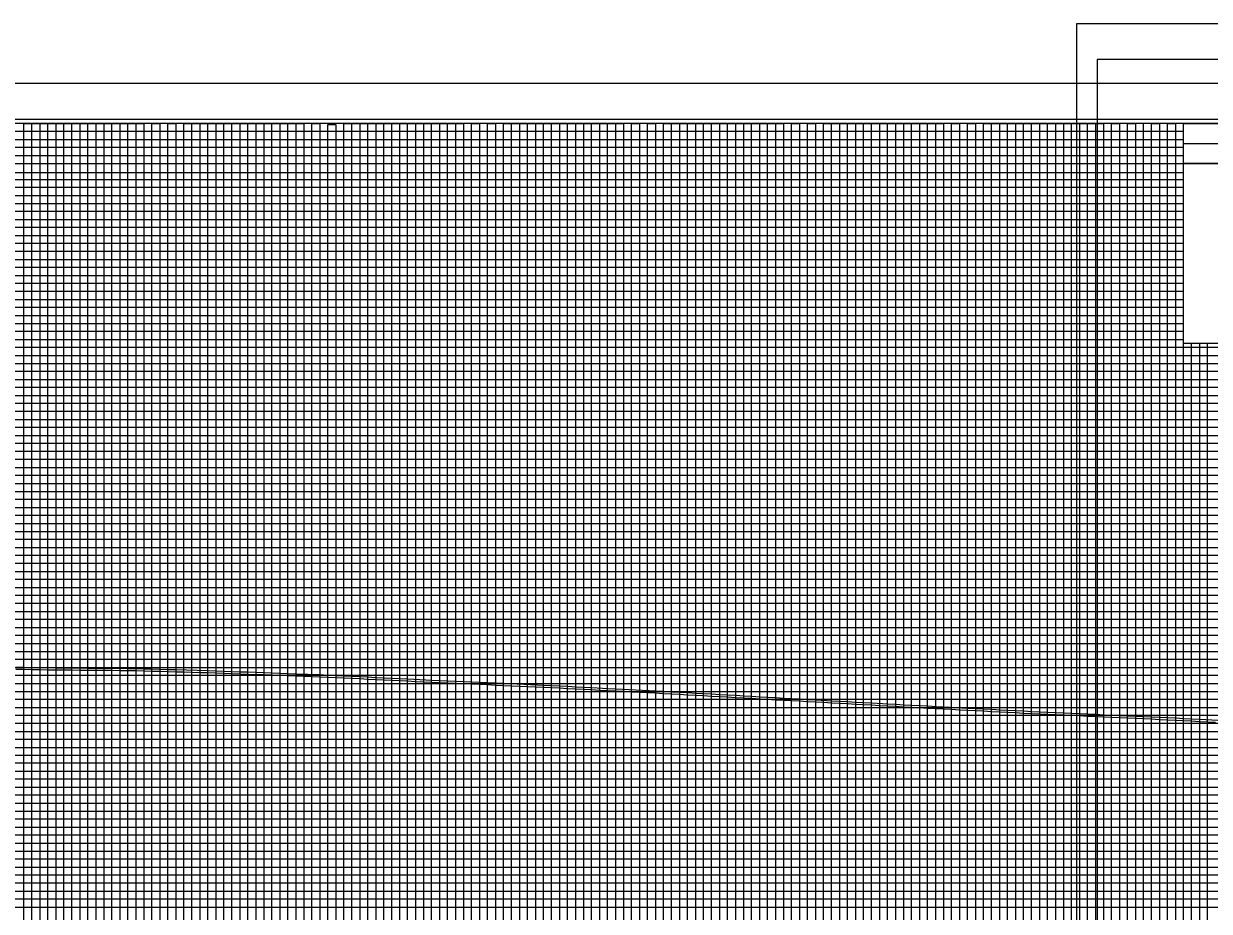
# Model space of a CAD drawing. Extents: x 2345490 to 2445302, y 465165 to 573888.
# Drawn here: x 2382292 to 2383033, y 549508 to 550063 of the extents above; entities that cross this region are included whole.
import ezdxf

# ---------------------------------------------------------------- set-up
doc = ezdxf.new("R2010")
doc.units = 0
for name, color, linetype in [('Old_Level_1', 7, 'Continuous'), ('Old_Level_18', 7, 'Continuous'), ('Old_Level_2', 7, 'Continuous'), ('Old_Level_40', 7, 'Continuous'), ('Old_Level_41', 7, 'Continuous'), ('Old_Level_42', 7, 'Continuous'), ('Old_Level_43', 7, 'Continuous'), ('Old_Level_50', 7, 'Continuous'), ('Old_Level_51', 7, 'Continuous')]:
    doc.layers.add(name, color=color, linetype=linetype)

msp = doc.modelspace()

# ---------------------------------------------------------------- linework, layer by layer
at = {"layer": 'Old_Level_1'}
for points in [[(2382286.79895, 549659.22225), (2382291.79895, 549659.1365), (2382296.79895, 549659.04925), (2382301.79895, 549658.96175), (2382306.79895, 549658.87425), (2382311.79895, 549658.83075), (2382316.79895, 549658.78775), (2382321.79895, 549658.74225), (2382326.79895, 549658.697), (2382331.79895, 549658.6515), (2382336.79895, 549658.60625), (2382341.79895, 549658.5575), (2382346.79895, 549658.5115), (2382351.79895, 549658.46525), (2382356.79895, 549658.41925), (2382361.79895, 549658.35075), (2382366.79895, 549658.207), (2382371.79895, 549658.0635), (2382376.79895, 549657.91975), (2382381.79895, 549657.77275), (2382386.79895, 549657.62875), (2382391.79895, 549657.485), (2382396.79895, 549657.34125), (2382401.79895, 549657.1975), (2382406.79895, 549657.05375), (2382411.79895, 549656.88075), (2382416.79895, 549656.70575), (2382421.79895, 549656.52975), (2382426.79895, 549656.35525), (2382431.79895, 549656.17475), (2382436.79895, 549655.988), (2382441.79895, 549655.80125), (2382446.79895, 549655.6145), (2382451.79895, 549655.431), (2382456.79895, 549655.245), (2382461.79895, 549655.05875), (2382466.79895, 549654.87275), (2382471.79895, 549654.68675), (2382476.79895, 549654.50075), (2382481.79895, 549654.26175), (2382486.79895, 549654.02175), (2382491.79895, 549653.7805), (2382496.79895, 549653.5405), (2382501.79895, 549653.3005), (2382506.79895, 549653.06075), (2382511.79895, 549652.82075), (2382516.79895, 549652.58075), (2382521.79895, 549652.34025), (2382526.79895, 549652.10025), (2382531.79895, 549651.8605), (2382536.79895, 549651.6205), (2382541.79895, 549651.3805), (2382546.79895, 549651.1405), (2382551.79895, 549650.89825), (2382556.79895, 549650.67525), (2382561.79895, 549650.44575), (2382566.79895, 549650.22275), (2382571.79895, 549650), (2382576.79895, 549649.777), (2382581.79895, 549649.554), (2382586.79895, 549649.331), (2382591.79895, 549649.107), (2382596.79895, 549648.884), (2382601.79895, 549648.661), (2382606.79895, 549648.438), (2382611.79895, 549648.215), (2382616.79895, 549647.992), (2382621.79895, 549647.762), (2382626.79895, 549647.50075), (2382631.79895, 549647.24725), (2382636.79895, 549646.986), (2382641.79895, 549646.7245), (2382646.79895, 549646.46325), (2382651.79895, 549646.202), (2382656.79895, 549645.9405), (2382661.79895, 549645.6775), (2382666.79895, 549645.41625), (2382671.79895, 549645.155), (2382676.79895, 549644.89375), (2382681.79895, 549644.6325), (2382686.79895, 549644.37125), (2382691.79895, 549644.09925), (2382696.79895, 549643.82), (2382701.79895, 549643.5405), (2382706.79895, 549643.26075), (2382711.79895, 549642.98125), (2382716.79895, 549642.7015), (2382721.79895, 549642.422), (2382726.79895, 549642.14225), (2382731.79895, 549641.86275), (2382736.79895, 549641.583), (2382741.79895, 549641.3035), (2382746.79895, 549641.016), (2382751.79895, 549640.728), (2382756.79895, 549640.443), (2382761.79895, 549640.166), (2382766.79895, 549639.889)], [(2382766.79895, 549639.889), (2382771.79895, 549639.61175), (2382776.79895, 549639.33475), (2382781.79895, 549639.05975), (2382786.79895, 549638.78275), (2382791.79895, 549638.50575), (2382796.79895, 549638.2285), (2382801.79895, 549637.9515), (2382806.79895, 549637.67425), (2382811.79895, 549637.39875), (2382816.79895, 549637.1215), (2382821.79895, 549636.8445), (2382826.79895, 549636.5675), (2382831.79895, 549636.29025), (2382836.79895, 549636.01325), (2382841.79895, 549635.74025), (2382846.79895, 549635.47825), (2382851.79895, 549635.21625), (2382856.79895, 549634.9545), (2382861.79895, 549634.6935), (2382866.79895, 549634.4315), (2382871.79895, 549634.1695), (2382876.79895, 549633.9075), (2382881.79895, 549633.64525), (2382886.79895, 549633.38325), (2382891.79895, 549633.12175), (2382896.79895, 549632.85975), (2382901.79895, 549632.5975), (2382906.79895, 549632.3355), (2382911.79895, 549632.07325), (2382916.79895, 549631.81125), (2382921.79895, 549631.55475), (2382926.79895, 549631.32475), (2382931.79895, 549631.09475), (2382936.79895, 549630.86475), (2382941.79895, 549630.63475), (2382946.79895, 549630.40475), (2382951.79895, 549630.17475), (2382956.79895, 549629.942), (2382961.79895, 549629.7115), (2382966.79895, 549629.48125), (2382971.79895, 549629.25075), (2382976.79895, 549629.0205), (2382981.79895, 549628.78825), (2382986.79895, 549628.56175), (2382991.79895, 549628.3315), (2382996.79895, 549628.10125), (2383001.79895, 549627.871), (2383006.79895, 549627.64075), (2383011.79895, 549627.4105), (2383016.79895, 549627.13125), (2383021.79895, 549626.86975), (2383026.79895, 549626.608), (2383031.79895, 549626.3465), (2383036.79895, 549626.085)]]:
    msp.add_lwpolyline(points, dxfattribs=at)
at = {"layer": 'Old_Level_18'}
msp.add_lwpolyline([(2383216.79875, 550000.3665), (2381716.79875, 550000.3665), (2381716.79875, 548950.3665), (2383216.79875, 548950.3665)], close=True, dxfattribs=at)
at = {"layer": 'Old_Level_2'}
for points in [[(2382286.82118, 549660.52206), (2382291.82144, 549660.43631), (2382296.82166, 549660.34905), (2382306.81598, 549660.17415), (2382311.81019, 549660.1307), (2382316.81045, 549660.0877), (2382321.81075, 549660.0422), (2382326.81075, 549659.99695), (2382331.81075, 549659.95145), (2382336.81117, 549659.90619), (2382341.81127, 549659.85744), (2382346.81094, 549659.81144), (2382351.81094, 549659.76519), (2382356.81383, 549659.71917), (2382361.82654, 549659.65049), (2382366.83628, 549659.50646), (2382371.83628, 549659.36296), (2382376.83673, 549659.2192), (2382381.83676, 549659.0722), (2382386.83634, 549658.92821), (2382406.84011, 549658.3531), (2382411.84416, 549658.17996), (2382416.84455, 549658.00495), (2382421.84449, 549657.82895), (2382426.84507, 549657.65443), (2382431.84666, 549657.47387), (2382446.84705, 549656.91361), (2382451.84695, 549656.73011), (2382456.84731, 549656.5441), (2382461.84731, 549656.35785), (2382476.85415, 549655.7996), (2382481.86115, 549655.56026), (2382486.86144, 549655.32025), (2382491.86144, 549655.079), (2382496.86126, 549654.83901), (2382506.86126, 549654.35926), (2382511.86131, 549654.11925), (2382521.86131, 549653.63875), (2382526.86125, 549653.39876), (2382531.86125, 549653.15901), (2382546.86157, 549652.43899), (2382551.85937, 549652.19685), (2382556.85771, 549651.97392), (2382561.85771, 549651.74442), (2382566.85684, 549651.52146), (2382571.85684, 549651.29871), (2382586.857, 549650.6297), (2382591.857, 549650.4057), (2382616.85778, 549649.29067), (2382621.86274, 549649.06044), (2382626.86578, 549648.79903), (2382631.86578, 549648.54553), (2382636.86681, 549648.28423), (2382641.86681, 549648.02273), (2382646.8668, 549647.76148), (2382656.86703, 549647.23872), (2382661.86701, 549646.97572), (2382686.86817, 549645.66941), (2382691.8705, 549645.39728), (2382696.87147, 549645.11798), (2382701.87154, 549644.83847), (2382706.87154, 549644.55872), (2382711.87154, 549644.27922), (2382716.87154, 549643.99947), (2382721.87154, 549643.71997), (2382726.87154, 549643.44022), (2382731.87154, 549643.16072), (2382736.87154, 549642.88097), (2382741.87254, 549642.60142), (2382746.87364, 549642.31385), (2382751.87332, 549642.02587), (2382756.87189, 549641.74095), (2382761.87086, 549641.46401), (2382766.87086, 549641.18701)], [(2382766.87092, 549641.18701), (2382771.87089, 549640.90976), (2382776.8706, 549640.63277), (2382781.8706, 549640.35777), (2382786.87088, 549640.08076), (2382796.87088, 549639.52651), (2382801.87089, 549639.24951), (2382806.8707, 549638.97227), (2382811.8707, 549638.69677), (2382816.87089, 549638.41951), (2382821.87088, 549638.14251), (2382831.87088, 549637.58826), (2382836.87034, 549637.31129), (2382841.8684, 549637.03839), (2382846.86696, 549636.77647), (2382856.86683, 549636.25273), (2382861.86685, 549635.99173), (2382866.86699, 549635.72972), (2382881.86699, 549634.94347), (2382886.86691, 549634.68147), (2382891.86691, 549634.41997), (2382896.86701, 549634.15797), (2382901.86701, 549633.89572), (2382906.86701, 549633.63372), (2382911.86701, 549633.37147), (2382916.86626, 549633.10951), (2382921.86212, 549632.85322), (2382951.85904, 549631.47336), (2382956.85911, 549631.24061), (2382961.85878, 549631.01012), (2382966.85878, 549630.77987), (2382971.85878, 549630.54937), (2382976.85901, 549630.31911), (2382981.85852, 549630.08688), (2382986.85827, 549629.8604), (2383011.8651, 549628.70883), (2383016.86914, 549628.42936), (2383021.86688, 549628.16797), (2383026.86688, 549627.90622), (2383041.86656, 549627.12174)]]:
    msp.add_lwpolyline(points, dxfattribs=at)
at = {"layer": 'Old_Level_40'}
msp.add_line((2383016.74875, 549987.8165), (2383216.79875, 549987.8165), dxfattribs=at)
for points in [[(2383016.74875, 550000.3665), (2383216.79875, 550000.3665), (2383216.79875, 549975.3165), (2383016.74875, 549975.3165)], [(2383016.74875, 549975.3165), (2383116.79875, 549975.3165), (2383116.79875, 549862.8165), (2383016.74875, 549862.8165)]]:
    msp.add_lwpolyline(points, close=True, dxfattribs=at)
at = {"layer": 'Old_Level_41'}
msp.add_line((2382968.29875, 549815.254), (2382980.79875, 549815.254), dxfattribs=at)
for points in [[(2382291.79875, 548975.3665), (2382291.79875, 550000.3665), (2382341.79875, 550000.3665), (2382341.79875, 548975.3665)], [(2382316.79875, 548975.3665), (2382316.79875, 550000.3665), (2382366.79875, 550000.3665), (2382366.79875, 548975.3665)], [(2382391.79875, 548975.3665), (2382391.79875, 550000.3665), (2382441.79875, 550000.3665), (2382441.79875, 548975.3665)], [(2382416.79875, 548975.3665), (2382416.79875, 550000.3665), (2382466.79875, 550000.3665), (2382466.79875, 548975.3665)], [(2382491.79875, 548975.3665), (2382491.79875, 550000.3665), (2382541.79875, 550000.3665), (2382541.79875, 548975.3665)], [(2382516.79875, 548975.3665), (2382516.79875, 550000.3665), (2382566.79875, 550000.3665), (2382566.79875, 548975.3665)], [(2382591.79875, 548975.3665), (2382591.79875, 550000.3665), (2382641.79875, 550000.3665), (2382641.79875, 548975.3665)], [(2382616.79875, 548975.3665), (2382616.79875, 550000.3665), (2382666.79875, 550000.3665), (2382666.79875, 548975.3665)], [(2382691.79875, 548975.3665), (2382691.79875, 550000.3665), (2382741.79875, 550000.3665), (2382741.79875, 548975.3665)], [(2382716.79875, 548975.3665), (2382716.79875, 550000.3665), (2382766.79875, 550000.3665), (2382766.79875, 548975.3665)], [(2382791.79875, 548975.3665), (2382791.79875, 550000.3665), (2382841.79875, 550000.3665), (2382841.79875, 548975.3665)], [(2382816.79875, 548975.3665), (2382816.79875, 550000.3665), (2382866.79875, 550000.3665), (2382866.79875, 548975.3665)], [(2382891.79875, 548975.3665), (2382891.79875, 550000.3665), (2382941.79875, 550000.3665), (2382941.79875, 548975.3665)], [(2382916.79875, 548975.3665), (2382916.79875, 550000.3665), (2382966.79875, 550000.3665), (2382966.79875, 548975.3665)], [(2382991.79875, 548975.3665), (2382991.79875, 550000.3665)], [(2383016.79875, 548975.3665), (2383016.79875, 550000.3665), (2383043.09875, 550000.3665)], [(2381716.79875, 549950.3665), (2383016.74875, 549950.3665)], [(2383016.74875, 549900.3665), (2381716.79875, 549900.3665), (2381716.79875, 549850.3165), (2383216.79875, 549850.3165)], [(2383216.79875, 549825.3665), (2381716.79875, 549825.3665), (2381716.79875, 549875.3665), (2383016.74875, 549875.3665)], [(2383216.79875, 549800.3665), (2381716.79875, 549800.3665), (2381716.79875, 549750.3665), (2383216.79875, 549750.3665)], [(2383216.79875, 549725.3665), (2381716.79875, 549725.3665), (2381716.79875, 549775.3665), (2383216.79875, 549775.3665)], [(2383216.79875, 549700.3665), (2381716.79875, 549700.3665), (2381716.79875, 549650.3665), (2383216.79875, 549650.3665)], [(2383216.79875, 549600.3665), (2381716.79875, 549600.3665), (2381716.79875, 549550.3665), (2383216.79875, 549550.3665)]]:
    msp.add_lwpolyline(points, dxfattribs=at)
at = {"layer": 'Old_Level_42'}
for points in [[(2383016.74875, 549925.3665), (2381716.89875, 549925.3665), (2381716.89875, 549975.3165), (2383016.74875, 549975.3165)], [(2383216.79875, 549625.3665), (2381716.79875, 549625.3665), (2381716.79875, 549675.3665), (2383216.79875, 549675.3665)], [(2383216.79875, 549525.3665), (2381716.79875, 549525.3665), (2381716.79875, 549575.3665), (2383216.79875, 549575.3665)]]:
    msp.add_lwpolyline(points, dxfattribs=at)
at = {"layer": 'Old_Level_43'}
for p, q in [((2383166.79875, 549820.3665), (2381766.79875, 549820.3665)), ((2381766.79875, 549815.3665), (2383166.79875, 549815.3665)), ((2383166.79875, 549795.3665), (2381766.79875, 549795.3665))]:
    msp.add_line(p, q, dxfattribs=at)
for points in [[(2382296.79875, 548975.3665), (2382296.79875, 550000.3665), (2382301.79875, 550000.3665), (2382301.79875, 548975.3665)], [(2382306.79875, 548975.3665), (2382306.79875, 550000.3665), (2382311.79875, 550000.3665), (2382311.79875, 548975.3665)], [(2382321.79875, 548975.3665), (2382321.79875, 550000.3665), (2382326.79875, 550000.3665), (2382326.79875, 548975.3665)], [(2382331.79875, 548975.3665), (2382331.79875, 550000.3665), (2382336.79875, 550000.3665), (2382336.79875, 548975.3665)], [(2382346.79875, 548975.3665), (2382346.79875, 550000.3665), (2382351.79875, 550000.3665), (2382351.79875, 548975.3665)], [(2382356.79875, 548975.3665), (2382356.79875, 550000.3665), (2382361.79875, 550000.3665), (2382361.79875, 548975.3665)], [(2382371.79875, 548975.3665), (2382371.79875, 550000.3665), (2382376.79875, 550000.3665), (2382376.79875, 548975.3665)], [(2382381.79875, 548975.3665), (2382381.79875, 550000.3665), (2382386.79875, 550000.3665), (2382386.79875, 548975.3665)], [(2382396.79875, 548975.3665), (2382396.79875, 550000.3665), (2382401.79875, 550000.3665), (2382401.79875, 548975.3665)], [(2382406.79875, 548975.3665), (2382406.79875, 550000.3665), (2382411.79875, 550000.3665), (2382411.79875, 548975.3665)], [(2382421.79875, 548975.3665), (2382421.79875, 550000.3665), (2382426.79875, 550000.3665), (2382426.79875, 548975.3665)], [(2382431.79875, 548975.3665), (2382431.79875, 550000.3665), (2382436.79875, 550000.3665), (2382436.79875, 548975.3665)], [(2382446.79875, 548975.3665), (2382446.79875, 550000.3665), (2382451.79875, 550000.3665), (2382451.79875, 548975.3665)], [(2382456.79875, 548975.3665), (2382456.79875, 550000.3665), (2382461.79875, 550000.3665), (2382461.79875, 548975.3665)], [(2382471.79875, 548975.3665), (2382471.79875, 550000.3665), (2382476.79875, 550000.3665), (2382476.79875, 548975.3665)], [(2382481.79875, 548975.3665), (2382481.79875, 549999.7665), (2382486.79875, 549999.7665), (2382486.79875, 548975.3665)], [(2382496.79875, 548975.3665), (2382496.79875, 550000.3665), (2382501.79875, 550000.3665), (2382501.79875, 548975.3665)], [(2382506.79875, 548975.3665), (2382506.79875, 550000.3665), (2382511.79875, 550000.3665), (2382511.79875, 548975.3665)], [(2382521.79875, 548975.3665), (2382521.79875, 550000.3665), (2382526.79875, 550000.3665), (2382526.79875, 548975.3665)], [(2382531.79875, 548975.3665), (2382531.79875, 550000.3665), (2382536.79875, 550000.3665), (2382536.79875, 548975.3665)], [(2382546.79875, 548975.3665), (2382546.79875, 550000.3665), (2382551.79875, 550000.3665), (2382551.79875, 548975.3665)], [(2382556.79875, 548975.3665), (2382556.79875, 550000.3665), (2382561.79875, 550000.3665), (2382561.79875, 548975.3665)], [(2382571.79875, 548975.3665), (2382571.79875, 550000.3665), (2382576.79875, 550000.3665), (2382576.79875, 548975.3665)], [(2382581.79875, 548975.3665), (2382581.79875, 550000.3665), (2382586.79875, 550000.3665), (2382586.79875, 548975.3665)], [(2382596.79875, 548975.3665), (2382596.79875, 550000.3665), (2382601.79875, 550000.3665), (2382601.79875, 548975.3665)], [(2382606.79875, 548975.3665), (2382606.79875, 550000.3665), (2382611.79875, 550000.3665), (2382611.79875, 548975.3665)], [(2382621.79875, 548975.3665), (2382621.79875, 550000.3665), (2382626.79875, 550000.3665), (2382626.79875, 548975.3665)], [(2382631.79875, 548975.3665), (2382631.79875, 550000.3665), (2382636.79875, 550000.3665), (2382636.79875, 548975.3665)], [(2382646.79875, 548975.3665), (2382646.79875, 550000.3665), (2382651.79875, 550000.3665), (2382651.79875, 548975.3665)], [(2382656.79875, 548975.3665), (2382656.79875, 550000.3665), (2382661.79875, 550000.3665), (2382661.79875, 548975.3665)], [(2382671.79875, 548975.3665), (2382671.79875, 550000.3665), (2382676.79875, 550000.3665), (2382676.79875, 548975.3665)], [(2382681.79875, 548975.3665), (2382681.79875, 550000.3665), (2382686.79875, 550000.3665), (2382686.79875, 548975.3665)], [(2382696.79875, 548975.3665), (2382696.79875, 550000.3665), (2382701.79875, 550000.3665), (2382701.79875, 548975.3665)], [(2382706.79875, 548975.3665), (2382706.79875, 550000.3665), (2382711.79875, 550000.3665), (2382711.79875, 548975.3665)], [(2382721.79875, 548975.3665), (2382721.79875, 550000.3665), (2382726.79875, 550000.3665), (2382726.79875, 548975.3665)], [(2382731.79875, 548975.3665), (2382731.79875, 550000.3665), (2382736.79875, 550000.3665), (2382736.79875, 548975.3665)], [(2382746.79875, 548975.3665), (2382746.79875, 550000.3665), (2382751.79875, 550000.3665), (2382751.79875, 548975.3665)], [(2382756.79875, 548975.3665), (2382756.79875, 550000.3665), (2382761.79875, 550000.3665), (2382761.79875, 548975.3665)], [(2382771.79875, 548975.3665), (2382771.79875, 550000.3665), (2382776.79875, 550000.3665), (2382776.79875, 548975.3665)], [(2382781.79875, 548975.3665), (2382781.79875, 550000.3665), (2382786.79875, 550000.3665), (2382786.79875, 548975.3665)], [(2382796.79875, 548975.3665), (2382796.79875, 550000.3665), (2382801.79875, 550000.3665), (2382801.79875, 548975.3665)], [(2382806.79875, 548975.3665), (2382806.79875, 550000.3665), (2382811.79875, 550000.3665), (2382811.79875, 548975.3665)], [(2382821.79875, 548975.3665), (2382821.79875, 550000.3665), (2382826.79875, 550000.3665), (2382826.79875, 548975.3665)], [(2382831.79875, 548975.3665), (2382831.79875, 550000.3665), (2382836.79875, 550000.3665), (2382836.79875, 548975.3665)], [(2382846.79875, 548975.3665), (2382846.79875, 550000.3665), (2382851.79875, 550000.3665), (2382851.79875, 548975.3665)], [(2382856.79875, 548975.3665), (2382856.79875, 550000.3665), (2382861.79875, 550000.3665), (2382861.79875, 548975.3665)], [(2382871.79875, 548975.3665), (2382871.79875, 550000.3665), (2382876.79875, 550000.3665), (2382876.79875, 548975.3665)], [(2382881.79875, 548975.3665), (2382881.79875, 550000.3665), (2382886.79875, 550000.3665), (2382886.79875, 548975.3665)], [(2382896.79875, 548975.3665), (2382896.79875, 550000.3665), (2382901.79875, 550000.3665), (2382901.79875, 548975.3665)], [(2382906.79875, 548975.3665), (2382906.79875, 550000.3665), (2382911.79875, 550000.3665), (2382911.79875, 548975.3665)], [(2382921.79875, 548975.3665), (2382921.79875, 550000.3665), (2382926.79875, 550000.3665), (2382926.79875, 548975.3665)], [(2382931.79875, 548975.3665), (2382931.79875, 550000.3665), (2382936.79875, 550000.3665), (2382936.79875, 548975.3665)], [(2382946.79875, 548975.3665), (2382946.79875, 550000.3665), (2382951.79875, 550000.3665), (2382951.79875, 548975.3665)], [(2382956.79875, 548975.3665), (2382956.79875, 550000.3665), (2382961.79875, 550000.3665), (2382961.79875, 548975.3665)], [(2382971.79875, 548975.3665), (2382971.79875, 550000.3665), (2382976.79875, 550000.3665), (2382976.79875, 548975.3665)], [(2382981.79875, 548975.3665), (2382981.79875, 550000.3665), (2382986.79875, 550000.3665), (2382986.79875, 548975.3665)], [(2382996.79875, 548975.3665), (2382996.79875, 550000.3665), (2383001.79875, 550000.3665), (2383001.79875, 548975.3665)], [(2383006.79875, 548975.3665), (2383006.79875, 550000.3665), (2383011.79875, 550000.3665), (2383011.79875, 548975.3665)], [(2383016.74875, 549995.3665), (2381766.79875, 549995.3665), (2381766.79875, 549990.3665), (2383016.74875, 549990.3665)], [(2383016.74875, 549985.3665), (2381766.79875, 549985.3665), (2381766.79875, 549980.3665), (2383016.74875, 549980.3665)], [(2383016.74875, 549969.6165), (2381767.79875, 549969.6165), (2381767.79875, 549965.3665), (2383016.74875, 549965.3665)], [(2383016.74875, 549960.3665), (2381766.79875, 549960.3665), (2381766.79875, 549955.3665), (2383016.74875, 549955.3665)], [(2383016.74875, 549945.3665), (2381766.79875, 549945.3665), (2381766.79875, 549940.3665), (2383016.74875, 549940.3665)], [(2383016.74875, 549935.3665), (2381766.79875, 549935.3665), (2381766.79875, 549930.3665), (2383016.74875, 549930.3665)], [(2383016.74875, 549920.3665), (2381766.79875, 549920.3665), (2381766.79875, 549915.3665), (2383016.74875, 549915.3665)], [(2383016.74875, 549910.3665), (2381766.79875, 549910.3665), (2381766.79875, 549905.3665), (2383016.74875, 549905.3665)], [(2383016.74875, 549895.3665), (2381766.79875, 549895.3665), (2381766.79875, 549890.3665), (2383016.74875, 549890.3665)], [(2383016.74875, 549885.3665), (2381766.79875, 549885.3665), (2381766.79875, 549880.3665), (2383016.74875, 549880.3665)], [(2383016.74875, 549870.3665), (2381766.79875, 549870.3665), (2381766.79875, 549865.3665), (2383016.74875, 549865.3665)], [(2383021.79875, 548975.3665), (2383021.79875, 549862.8165)], [(2383026.79875, 549862.8165), (2383026.79875, 548975.3665), (2383031.79875, 548975.3665), (2383031.79875, 549862.8165)], [(2383166.79875, 549860.3665), (2381766.79875, 549860.3665), (2381766.79875, 549860.3665), (2381766.79875, 549840.3665), (2383166.79875, 549840.3665)], [(2381766.79875, 549855.3665), (2383166.79875, 549855.3665)], [(2383166.79875, 549845.3665), (2381766.79875, 549845.3665)], [(2383166.79875, 549835.3665), (2381766.79875, 549835.3665), (2381766.79875, 549830.3665), (2383166.79875, 549830.3665)], [(2383166.79875, 549810.3665), (2381766.79875, 549810.3665), (2381766.79875, 549805.3665), (2383166.79875, 549805.3665)], [(2383166.79875, 549790.3665), (2381766.79875, 549790.3665), (2381766.79875, 549785.3665), (2383166.79875, 549785.3665)], [(2383166.79875, 549780.3665), (2381766.79875, 549780.3665)], [(2381766.79875, 549770.3665), (2383166.79875, 549770.3665)], [(2383166.79875, 549765.3665), (2381766.79875, 549765.3665), (2381766.79875, 549760.3665), (2383166.79875, 549760.3665)], [(2383166.79875, 549755.3665), (2381766.79875, 549755.3665), (2381766.79875, 549745.3665), (2383166.79875, 549745.3665)], [(2383166.79875, 549740.3665), (2381766.79875, 549740.3665), (2381766.79875, 549735.3665), (2383166.79875, 549735.3665)], [(2383166.79875, 549730.3665), (2381766.79875, 549730.3665), (2381766.79875, 549720.3665), (2383166.79875, 549720.3665)], [(2383166.79875, 549715.3665), (2381766.79875, 549715.3665), (2381766.79875, 549710.3665), (2383166.79875, 549710.3665)], [(2383166.79875, 549705.3665), (2381766.79875, 549705.3665), (2381766.79875, 549695.3665), (2383166.79875, 549695.3665)], [(2383166.79875, 549690.3665), (2381766.79875, 549690.3665), (2381766.79875, 549685.3665), (2383166.79875, 549685.3665)], [(2383166.79875, 549680.3665), (2381766.79875, 549680.3665), (2381766.79875, 549670.3665), (2383166.79875, 549670.3665)], [(2383166.79875, 549665.3665), (2381766.79875, 549665.3665), (2381766.79875, 549660.3665), (2383166.79875, 549660.3665)], [(2383166.79875, 549655.3665), (2381766.79875, 549655.3665), (2381766.79875, 549645.3665), (2383166.79875, 549645.3665)], [(2383166.79875, 549640.3665), (2381766.79875, 549640.3665), (2381766.79875, 549635.3665), (2383166.79875, 549635.3665)], [(2383166.79875, 549630.3665), (2381766.79875, 549630.3665), (2381766.79875, 549620.3665), (2383166.79875, 549620.3665)], [(2383166.79875, 549615.3665), (2381766.79875, 549615.3665), (2381766.79875, 549610.3665), (2383166.79875, 549610.3665)], [(2383166.79875, 549605.3665), (2381766.79875, 549605.3665), (2381766.79875, 549595.3665), (2383166.79875, 549595.3665)], [(2383166.79875, 549590.3665), (2381766.79875, 549590.3665), (2381766.79875, 549585.3665), (2383166.79875, 549585.3665)], [(2383166.79875, 549580.3665), (2381766.79875, 549580.3665), (2381766.79875, 549570.3665), (2383166.79875, 549570.3665)], [(2383166.79875, 549565.3665), (2381766.79875, 549565.3665), (2381766.79875, 549560.3665), (2383166.79875, 549560.3665)], [(2383166.79875, 549555.3665), (2381766.79875, 549555.3665), (2381766.79875, 549545.3665), (2383166.79875, 549545.3665)], [(2383166.79875, 549540.3665), (2381766.79875, 549540.3665), (2381766.79875, 549535.3665), (2383166.79875, 549535.3665)], [(2383166.79875, 549530.3665), (2381766.79875, 549530.3665), (2381766.79875, 549520.3665), (2383166.79875, 549520.3665)], [(2383166.79875, 549515.3665), (2381766.79875, 549515.3665), (2381766.79875, 549510.3665), (2383166.79875, 549510.3665)]]:
    msp.add_lwpolyline(points, dxfattribs=at)
at = {"layer": 'Old_Level_50'}
for points in [[(2384629.29875, 550040.304), (2382962.79875, 550040.304), (2382962.79875, 548985.204), (2384629.29875, 548985.204)], [(2383229.29875, 550002.9165), (2381562.79875, 550002.9165), (2381562.79875, 548947.8165), (2383229.29875, 548947.8165)]]:
    msp.add_lwpolyline(points, close=True, dxfattribs=at)
at = {"layer": 'Old_Level_51'}
for points in [[(2384633.79875, 550062.754), (2382949.79875, 550062.754), (2382949.79875, 548962.754), (2384633.79875, 548962.754)], [(2383233.79875, 550025.3665), (2381549.79875, 550025.3665), (2381549.79875, 548925.3665), (2383233.79875, 548925.3665)]]:
    msp.add_lwpolyline(points, close=True, dxfattribs=at)

doc.saveas('drawing.dxf')
